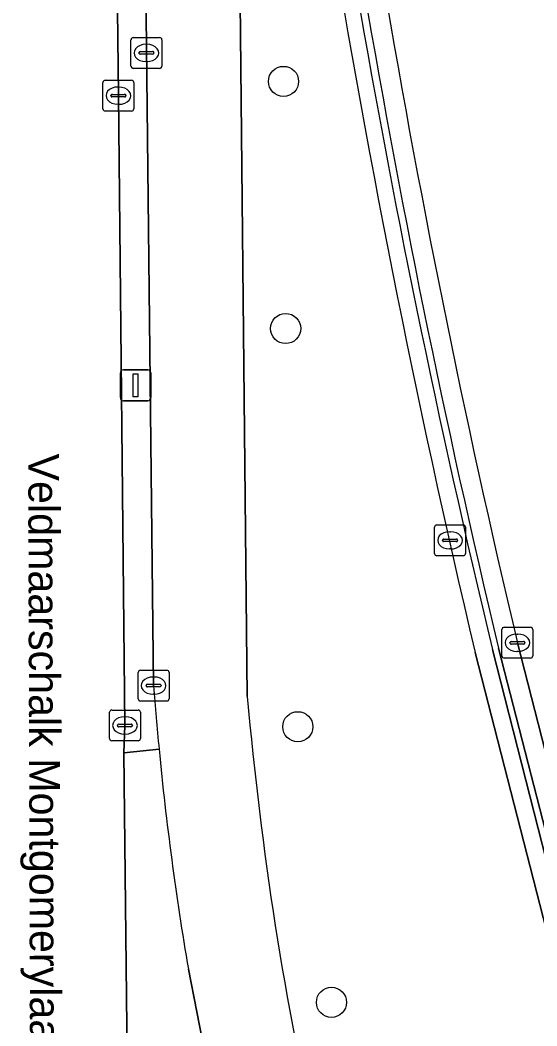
# Model space of a CAD drawing. Extents: x 160806 to 161707, y 383696 to 384148.
# Drawn here: x 161237.99 to 161254.75, y 383960.31 to 383992.95 of the extents above; entities that cross this region are included whole.
import ezdxf

# ---------------------------------------------------------------- set-up
doc = ezdxf.new("R2010")
doc.units = 0
for name, color, linetype in [('IMGEO_Berm_groen', 7, 'Continuous'), ('IMGEO_Boom', 7, 'Continuous'), ('IMGEO_Fietspad_open', 7, 'Continuous'), ('IMGEO_Kolk', 7, 'Continuous'), ('IMGEO_Lichtmast', 7, 'Continuous'), ('IMGEO_Muur', 7, 'Continuous'), ('IMGEO_Openbare_ruimte_label', 7, 'Continuous'), ('IMGEO_Rijbaan_lokaal_gesloten', 7, 'Continuous'), ('IMGEO_Verkeerseiland_gesloten', 7, 'Continuous'), ('IMGEO_Verkeerseiland_open', 7, 'Continuous')]:
    doc.layers.add(name, color=color, linetype=linetype)

msp = doc.modelspace()

# ---------------------------------------------------------------- linework, layer by layer
at = {"layer": 'IMGEO_Berm_groen'}
for points in [[(161244.792, 384040.216), (161244.731, 384032.028), (161245.058, 384000), (161245.354, 383970.999)], [(161258.169, 383941.463), (161261.015, 383942.022), (161260.464, 383944.229), (161259.999, 383944.142), (161252.747, 383972.429)], [(161242.491, 383969.295), (161241.35, 383969.171), (161241.503, 383955.344)], [(161244.422, 383947.32), (161246.739, 383948.007), (161244.797, 383955.231), (161243.442, 383962.149)]]:
    msp.add_lwpolyline(points, dxfattribs=at)
for centre, radius, start, end in [((161585.132, 384051.153), 341.581, 189.08772, 193.32481), ((161357.327, 383980.918), 112.412, 185.06229, 192.69832), ((161341.239, 383978.8), 99.205, 185.49822, 189.66271)]:
    msp.add_arc(centre, radius, start, end, dxfattribs=at)
at = {"layer": 'IMGEO_Boom'}
for centre in [(161246.528, 383990.956), (161246.596, 383982.939), (161246.992, 383970.018), (161248.083, 383961.076)]:
    msp.add_circle(centre, 0.489, dxfattribs=at)
at = {"layer": 'IMGEO_Fietspad_open'}
for points in [[(161241.737, 384044.23), (161241.861, 384012.393), (161241.998, 384000), (161242.316, 383971.348)], [(161245.354, 383970.999), (161245.058, 384000), (161244.731, 384032.028)], [(161254.116, 383972.74), (161260.855, 383946.434), (161261.187, 383945.139), (161266.435, 383946.5), (161265.897, 383948.588), (161264.804, 383952.922), (161259.465, 383973.845)], [(161243.442, 383962.149), (161244.797, 383955.231), (161246.739, 383948.007), (161247.332, 383945.45)]]:
    msp.add_lwpolyline(points, dxfattribs=at)
for centre, radius, start, end in [((161576.726, 384049.366), 331.586, 189.45347, 193.3612), ((161338.146, 383978.483), 96.095, 184.25791, 185.48645), ((161357.327, 383980.918), 112.412, 185.06229, 192.69832), ((161341.239, 383978.8), 99.205, 185.49822, 189.66271)]:
    msp.add_arc(centre, radius, start, end, dxfattribs=at)
at = {"layer": 'IMGEO_Kolk'}
for p, q in [((161241.656, 383992.38), (161242.508, 383992.38)), ((161241.581, 383991.454), (161241.581, 383992.306)), ((161242.069, 383992.16), (161242.094, 383992.16)), ((161242.582, 383992.306), (161242.582, 383991.454)), ((161241.84, 383991.874), (161241.84, 383991.886)), ((161242.278, 383991.837), (161241.88, 383991.837)), ((161241.883, 383991.923), (161242.281, 383991.923)), ((161242.324, 383991.886), (161242.324, 383991.874)), ((161242.508, 383991.38), (161241.656, 383991.38)), ((161242.092, 383991.6), (161242.067, 383991.6)), ((161240.672, 383990.068), (161240.672, 383990.92)), ((161240.747, 383990.994), (161241.599, 383990.994)), ((161241.16, 383990.774), (161241.185, 383990.774)), ((161241.673, 383990.92), (161241.673, 383990.068)), ((161240.931, 383990.488), (161240.931, 383990.5)), ((161241.369, 383990.451), (161240.971, 383990.451)), ((161240.974, 383990.537), (161241.372, 383990.537)), ((161241.415, 383990.5), (161241.415, 383990.488)), ((161241.183, 383990.214), (161241.158, 383990.214)), ((161241.599, 383989.994), (161240.747, 383989.994)), ((161251.429, 383975.64), (161251.429, 383976.492)), ((161251.504, 383976.566), (161252.356, 383976.566)), ((161251.917, 383976.346), (161251.942, 383976.346)), ((161252.43, 383976.492), (161252.43, 383975.64)), ((161251.688, 383976.06), (161251.688, 383976.072)), ((161252.126, 383976.023), (161251.728, 383976.023)), ((161251.731, 383976.109), (161252.129, 383976.109)), ((161252.172, 383976.072), (161252.172, 383976.06)), ((161251.94, 383975.786), (161251.915, 383975.786)), ((161252.356, 383975.566), (161251.504, 383975.566)), ((161253.613, 383972.318), (161253.613, 383973.17)), ((161253.688, 383973.244), (161254.54, 383973.244)), ((161254.614, 383973.17), (161254.614, 383972.318)), ((161253.872, 383972.738), (161253.872, 383972.75)), ((161253.915, 383972.787), (161254.313, 383972.787)), ((161254.101, 383973.024), (161254.126, 383973.024)), ((161254.356, 383972.75), (161254.356, 383972.738)), ((161254.31, 383972.701), (161253.912, 383972.701)), ((161254.124, 383972.464), (161254.099, 383972.464)), ((161254.54, 383972.244), (161253.688, 383972.244)), ((161241.814, 383970.926), (161241.814, 383971.778)), ((161241.889, 383971.852), (161242.741, 383971.852)), ((161242.815, 383971.778), (161242.815, 383970.926)), ((161242.302, 383971.632), (161242.327, 383971.632)), ((161242.073, 383971.346), (161242.073, 383971.358)), ((161242.511, 383971.309), (161242.113, 383971.309)), ((161242.116, 383971.395), (161242.514, 383971.395)), ((161242.557, 383971.358), (161242.557, 383971.346)), ((161242.741, 383970.852), (161241.889, 383970.852)), ((161242.325, 383971.072), (161242.3, 383971.072)), ((161240.885, 383969.635), (161240.885, 383970.487)), ((161240.96, 383970.561), (161241.812, 383970.561)), ((161241.886, 383970.487), (161241.886, 383969.635)), ((161241.373, 383970.341), (161241.398, 383970.341)), ((161241.144, 383970.055), (161241.144, 383970.067)), ((161241.582, 383970.018), (161241.184, 383970.018)), ((161241.187, 383970.104), (161241.585, 383970.104)), ((161241.628, 383970.067), (161241.628, 383970.055)), ((161241.812, 383969.561), (161240.96, 383969.561)), ((161241.396, 383969.781), (161241.371, 383969.781))]:
    msp.add_line(p, q, dxfattribs=at)
for points in [[(161241.656, 383992.38), (161242.508, 383992.38)], [(161241.581, 383991.454), (161241.581, 383992.306)], [(161242.582, 383992.306), (161242.582, 383991.454)], [(161242.508, 383991.38), (161241.656, 383991.38)], [(161240.672, 383990.068), (161240.672, 383990.92)], [(161240.747, 383990.994), (161241.599, 383990.994)], [(161241.673, 383990.92), (161241.673, 383990.068)], [(161241.599, 383989.994), (161240.747, 383989.994)], [(161251.429, 383975.64), (161251.429, 383976.492)], [(161251.504, 383976.566), (161252.356, 383976.566)], [(161252.43, 383976.492), (161252.43, 383975.64)], [(161252.356, 383975.566), (161251.504, 383975.566)], [(161253.613, 383972.318), (161253.613, 383973.17)], [(161253.688, 383973.244), (161254.54, 383973.244)], [(161254.614, 383973.17), (161254.614, 383972.318)], [(161254.54, 383972.244), (161253.688, 383972.244)], [(161241.814, 383970.926), (161241.814, 383971.778)], [(161241.889, 383971.852), (161242.741, 383971.852)], [(161242.815, 383971.778), (161242.815, 383970.926)], [(161242.741, 383970.852), (161241.889, 383970.852)], [(161240.885, 383969.635), (161240.885, 383970.487)], [(161240.96, 383970.561), (161241.812, 383970.561)], [(161241.886, 383970.487), (161241.886, 383969.635)], [(161241.812, 383969.561), (161240.96, 383969.561)]]:
    msp.add_lwpolyline(points, dxfattribs=at)
for centre, radius, start, end in [((161241.658, 383992.304), 0.0765, 91.552, 178.448), ((161241.658, 383992.304), 0.0765, 91.552, 178.448), ((161242.506, 383992.304), 0.0765, 1.552, 88.448), ((161242.506, 383992.304), 0.0765, 1.552, 88.448), ((161241.88, 383991.883), 0.0403, 85.8775, 175.7526), ((161241.877, 383991.873), 0.0366, 178.938, 274.7102), ((161242.281, 383991.88), 0.043, 264.8664, 352.4533), ((161242.285, 383991.885), 0.0386, 1.7309, 96.639), ((161241.658, 383991.456), 0.0765, 181.552, 268.448), ((161241.658, 383991.456), 0.0765, 181.552, 268.448), ((161242.506, 383991.456), 0.0765, 271.552, 358.448), ((161242.506, 383991.456), 0.0765, 271.552, 358.448), ((161240.749, 383990.918), 0.0765, 91.552, 178.448), ((161240.749, 383990.918), 0.0765, 91.552, 178.448), ((161241.597, 383990.918), 0.0765, 1.552, 88.448), ((161241.597, 383990.918), 0.0765, 1.552, 88.448), ((161240.971, 383990.497), 0.0403, 85.8775, 175.7526), ((161240.968, 383990.487), 0.0366, 178.938, 274.7102), ((161241.372, 383990.494), 0.043, 264.8664, 352.4533), ((161241.376, 383990.499), 0.0386, 1.7309, 96.639), ((161240.749, 383990.07), 0.0765, 181.552, 268.448), ((161240.749, 383990.07), 0.0765, 181.552, 268.448), ((161241.597, 383990.07), 0.0765, 271.552, 358.448), ((161241.597, 383990.07), 0.0765, 271.552, 358.448), ((161251.506, 383976.49), 0.0765, 91.552, 178.448), ((161251.506, 383976.49), 0.0765, 91.552, 178.448), ((161252.354, 383976.49), 0.0765, 1.552, 88.448), ((161252.354, 383976.49), 0.0765, 1.552, 88.448), ((161251.728, 383976.069), 0.0403, 85.8775, 175.7526), ((161251.725, 383976.059), 0.0366, 178.938, 274.7102), ((161252.129, 383976.066), 0.043, 264.8664, 352.4533), ((161252.133, 383976.071), 0.0386, 1.7309, 96.639), ((161251.506, 383975.642), 0.0765, 181.552, 268.448), ((161251.506, 383975.642), 0.0765, 181.552, 268.448), ((161252.354, 383975.642), 0.0765, 271.552, 358.448), ((161252.354, 383975.642), 0.0765, 271.552, 358.448), ((161253.69, 383973.168), 0.0765, 91.552, 178.448), ((161253.69, 383973.168), 0.0765, 91.552, 178.448), ((161254.538, 383973.168), 0.0765, 1.552, 88.448), ((161254.538, 383973.168), 0.0765, 1.552, 88.448), ((161253.912, 383972.747), 0.0403, 85.8775, 175.7526), ((161254.317, 383972.749), 0.0386, 1.7309, 96.639), ((161253.909, 383972.737), 0.0366, 178.938, 274.7102), ((161254.313, 383972.744), 0.043, 264.8664, 352.4533), ((161253.69, 383972.32), 0.0765, 181.552, 268.448), ((161253.69, 383972.32), 0.0765, 181.552, 268.448), ((161254.538, 383972.32), 0.0765, 271.552, 358.448), ((161254.538, 383972.32), 0.0765, 271.552, 358.448), ((161241.891, 383971.776), 0.0765, 91.552, 178.448), ((161241.891, 383971.776), 0.0765, 91.552, 178.448), ((161242.739, 383971.776), 0.0765, 1.552, 88.448), ((161242.739, 383971.776), 0.0765, 1.552, 88.448), ((161242.113, 383971.355), 0.0403, 85.8775, 175.7526), ((161242.11, 383971.345), 0.0366, 178.938, 274.7102), ((161242.514, 383971.352), 0.043, 264.8664, 352.4533), ((161242.518, 383971.357), 0.0386, 1.7309, 96.639), ((161241.891, 383970.928), 0.0765, 181.552, 268.448), ((161241.891, 383970.928), 0.0765, 181.552, 268.448), ((161242.739, 383970.928), 0.0765, 271.552, 358.448), ((161242.739, 383970.928), 0.0765, 271.552, 358.448), ((161240.962, 383970.485), 0.0765, 91.552, 178.448), ((161240.962, 383970.485), 0.0765, 91.552, 178.448), ((161241.81, 383970.485), 0.0765, 1.552, 88.448), ((161241.81, 383970.485), 0.0765, 1.552, 88.448), ((161241.184, 383970.064), 0.0403, 85.8775, 175.7526), ((161241.181, 383970.054), 0.0366, 178.938, 274.7102), ((161241.585, 383970.061), 0.043, 264.8664, 352.4533), ((161241.589, 383970.066), 0.0386, 1.7309, 96.639), ((161240.962, 383969.637), 0.0765, 181.552, 268.448), ((161240.962, 383969.637), 0.0765, 181.552, 268.448), ((161241.81, 383969.637), 0.0765, 271.552, 358.448), ((161241.81, 383969.637), 0.0765, 271.552, 358.448)]:
    msp.add_arc(centre, radius, start, end, dxfattribs=at)
for centre, major_axis, ratio, start_param, end_param in [((161242.068, 383991.88), (-0.387, 0.002), 0.722429, 4.712389, 7.853982), ((161242.093, 383991.88), (-0.39, 0.002), 0.717154, 1.570796, 4.712389), ((161241.159, 383990.494), (-0.387, 0.002), 0.722429, 4.712389, 7.853982), ((161241.184, 383990.494), (-0.39, 0.002), 0.717154, 1.570796, 4.712389), ((161251.916, 383976.066), (-0.387, 0.002), 0.722429, 4.712389, 7.853982), ((161251.941, 383976.066), (-0.39, 0.002), 0.717154, 1.570796, 4.712389), ((161254.1, 383972.744), (-0.387, 0.002), 0.722429, 4.712389, 7.853982), ((161254.125, 383972.744), (-0.39, 0.002), 0.717154, 1.570796, 4.712389), ((161242.301, 383971.352), (-0.387, 0.002), 0.722429, 4.712389, 7.853982), ((161242.326, 383971.352), (-0.39, 0.002), 0.717154, 1.570796, 4.712389), ((161241.372, 383970.061), (-0.387, 0.002), 0.722429, 4.712389, 7.853982), ((161241.397, 383970.061), (-0.39, 0.002), 0.717154, 1.570796, 4.712389)]:
    msp.add_ellipse(centre, major_axis=major_axis, ratio=ratio, start_param=start_param, end_param=end_param, dxfattribs=at)
at = {"layer": 'IMGEO_Lichtmast'}
for p, q in [((161241.336, 383981.597), (161242.126, 383981.597)), ((161242.126, 383981.597), (161241.336, 383981.597)), ((161241.236, 383980.697), (161241.236, 383981.497)), ((161241.236, 383981.497), (161241.236, 383980.697)), ((161242.226, 383981.497), (161242.226, 383980.697)), ((161242.226, 383980.697), (161242.226, 383981.497)), ((161242.126, 383980.597), (161241.336, 383980.597)), ((161241.336, 383980.597), (161242.126, 383980.597))]:
    msp.add_line(p, q, dxfattribs=at)
msp.add_lwpolyline([(161241.656, 383981.472), (161241.806, 383981.472), (161241.806, 383980.722), (161241.656, 383980.722), (161241.656, 383981.472)], dxfattribs=at)
for centre, start, end in [((161241.336, 383981.497), 90, 180), ((161241.336, 383981.497), 90, 180), ((161242.126, 383981.497), 0, 90), ((161242.126, 383981.497), 360, 90), ((161241.336, 383980.697), 180, 270), ((161241.336, 383980.697), 180, 270), ((161242.126, 383980.697), 270, 0), ((161242.126, 383980.697), 270, 0)]:
    msp.add_arc(centre, 0.1, start, end, dxfattribs=at)
at = {"layer": 'IMGEO_Muur'}
msp.add_lwpolyline([(161253.305, 383972.52), (161258.021, 383954.036), (161257.82, 383953.975), (161260.252, 383944.428), (161260.405, 383944.467), (161260.705, 383944.544), (161260.591, 383944.984), (161253.505, 383972.568)], dxfattribs=at)
for centre, radius, start, end in [((161584.143, 384051.855), 340.218, 189.68245, 193.48495), ((161571.567, 384048.687), 327.044, 189.5132, 193.45897)]:
    msp.add_arc(centre, radius, start, end, dxfattribs=at)
at = {"layer": 'IMGEO_Rijbaan_lokaal_gesloten'}
msp.add_lwpolyline([(161241.503, 383955.344), (161241.35, 383969.171), (161241.386, 383970.061), (161241.173, 383990.494), (161240.939, 384010.954), (161240.824, 384032.428), (161240.812, 384047.358), (161240.812, 384047.879), (161240.785, 384052.326), (161240.839, 384057.795), (161240.898, 384062.544), (161240.932, 384070.595)], dxfattribs=at)
at = {"layer": 'IMGEO_Verkeerseiland_gesloten'}
for points in [[(161242.322, 384047.839), (161240.812, 384047.879), (161240.812, 384047.358), (161240.824, 384032.428), (161240.939, 384010.954), (161241.173, 383990.494), (161241.386, 383970.061), (161241.35, 383969.171), (161242.491, 383969.295)], [(161242.316, 383971.348), (161241.998, 384000)]]:
    msp.add_lwpolyline(points, dxfattribs=at)
msp.add_arc((161338.146, 383978.483), 96.095, 184.25791, 185.48645, dxfattribs=at)
at = {"layer": 'IMGEO_Verkeerseiland_open'}
for points in [[(161252.747, 383972.429), (161259.999, 383944.142), (161260.464, 383944.229), (161260.405, 383944.467), (161260.252, 383944.428), (161257.82, 383953.975), (161258.021, 383954.036), (161253.305, 383972.52)], [(161253.505, 383972.568), (161260.591, 383944.984), (161261.187, 383945.139), (161260.855, 383946.434), (161254.116, 383972.74)]]:
    msp.add_lwpolyline(points, dxfattribs=at)
for centre, radius, start, end in [((161585.132, 384051.153), 341.581, 189.08772, 193.32481), ((161584.143, 384051.855), 340.218, 189.68245, 193.48495), ((161571.567, 384048.687), 327.044, 189.5132, 193.45897), ((161576.726, 384049.366), 331.586, 189.45347, 193.3612)]:
    msp.add_arc(centre, radius, start, end, dxfattribs=at)

# ---------------------------------------------------------------- texts
at = {"layer": 'IMGEO_Openbare_ruimte_label'}
msp.add_text('Veldmaarschalk Montgomerylaan', height=1, rotation=270.1719, dxfattribs=at).set_placement((161238.248, 383978.88))

doc.saveas('drawing.dxf')
